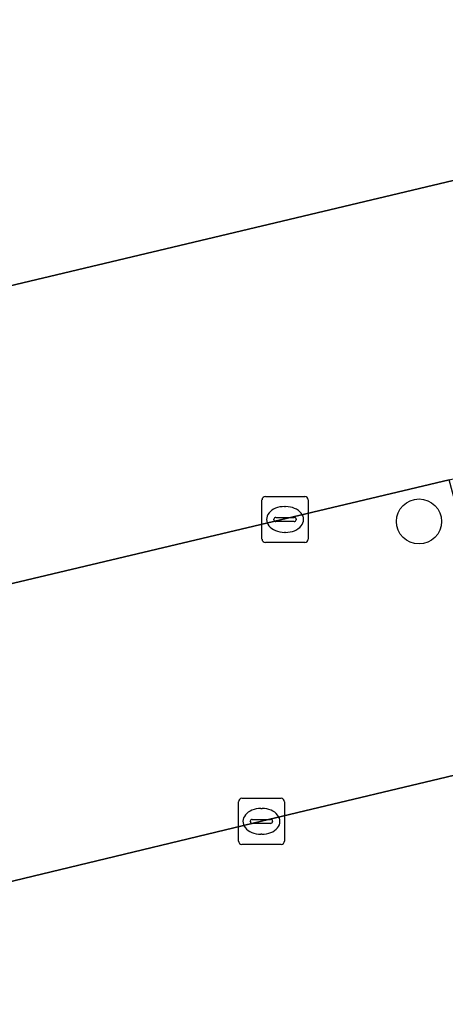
# Model space of a CAD drawing. Extents: x 158031 to 159244, y 380104 to 381214.
# Drawn here: x 158775.04 to 158784.27, y 381103.17 to 381124.49 of the extents above; entities that cross this region are included whole.
import ezdxf

# ---------------------------------------------------------------- set-up
doc = ezdxf.new("R2010")
doc.units = 0
for name, color, linetype in [('IMGEO_Boom', 7, 'Continuous'), ('IMGEO_Kolk', 7, 'Continuous'), ('IMGEO_Parkeervlak_open', 7, 'Continuous'), ('IMGEO_Rijbaan_lokaal_open', 7, 'Continuous'), ('IMGEO_Voetpad_open', 7, 'Continuous')]:
    doc.layers.add(name, color=color, linetype=linetype)

msp = doc.modelspace()

# ---------------------------------------------------------------- linework, layer by layer
at = {"layer": 'IMGEO_Boom'}
msp.add_circle((158783.698, 381113.608), 0.489, dxfattribs=at)
at = {"layer": 'IMGEO_Kolk'}
for p, q in [((158780.293, 381113.225), (158780.293, 381114.077)), ((158780.368, 381114.151), (158781.22, 381114.151)), ((158781.294, 381114.077), (158781.294, 381113.225)), ((158780.781, 381113.931), (158780.806, 381113.931)), ((158780.552, 381113.645), (158780.552, 381113.657)), ((158780.595, 381113.694), (158780.993, 381113.694)), ((158781.036, 381113.657), (158781.036, 381113.645)), ((158780.99, 381113.608), (158780.592, 381113.608)), ((158780.804, 381113.371), (158780.779, 381113.371)), ((158781.22, 381113.151), (158780.368, 381113.151)), ((158779.781, 381106.675), (158779.781, 381107.527)), ((158779.856, 381107.601), (158780.708, 381107.601)), ((158780.782, 381107.527), (158780.782, 381106.675)), ((158780.269, 381107.381), (158780.294, 381107.381)), ((158780.04, 381107.095), (158780.04, 381107.107)), ((158780.478, 381107.058), (158780.08, 381107.058)), ((158780.083, 381107.144), (158780.481, 381107.144)), ((158780.524, 381107.107), (158780.524, 381107.095)), ((158780.292, 381106.821), (158780.267, 381106.821)), ((158780.708, 381106.601), (158779.856, 381106.601))]:
    msp.add_line(p, q, dxfattribs=at)
for points in [[(158780.293, 381113.225), (158780.293, 381114.077)], [(158780.368, 381114.151), (158781.22, 381114.151)], [(158781.294, 381114.077), (158781.294, 381113.225)], [(158781.22, 381113.151), (158780.368, 381113.151)], [(158779.781, 381106.675), (158779.781, 381107.527)], [(158779.856, 381107.601), (158780.708, 381107.601)], [(158780.782, 381107.527), (158780.782, 381106.675)], [(158780.708, 381106.601), (158779.856, 381106.601)]]:
    msp.add_lwpolyline(points, dxfattribs=at)
for centre, radius, start, end in [((158780.37, 381114.075), 0.0765, 91.552, 178.448), ((158780.37, 381114.075), 0.0765, 91.552, 178.448), ((158781.218, 381114.075), 0.0765, 1.552, 88.448), ((158781.218, 381114.075), 0.0765, 1.552, 88.448), ((158780.592, 381113.654), 0.0403, 85.8775, 175.7526), ((158780.589, 381113.644), 0.0366, 178.938, 274.7102), ((158780.993, 381113.651), 0.043, 264.8664, 352.4533), ((158780.997, 381113.656), 0.0386, 1.7309, 96.639), ((158780.37, 381113.227), 0.0765, 181.552, 268.448), ((158780.37, 381113.227), 0.0765, 181.552, 268.448), ((158781.218, 381113.227), 0.0765, 271.552, 358.448), ((158781.218, 381113.227), 0.0765, 271.552, 358.448), ((158779.858, 381107.525), 0.0765, 91.552, 178.448), ((158779.858, 381107.525), 0.0765, 91.552, 178.448), ((158780.706, 381107.525), 0.0765, 1.552, 88.448), ((158780.706, 381107.525), 0.0765, 1.552, 88.448), ((158780.08, 381107.104), 0.0403, 85.8775, 175.7526), ((158780.077, 381107.094), 0.0366, 178.938, 274.7102), ((158780.481, 381107.101), 0.043, 264.8664, 352.4533), ((158780.485, 381107.106), 0.0386, 1.7309, 96.639), ((158779.858, 381106.677), 0.0765, 181.552, 268.448), ((158779.858, 381106.677), 0.0765, 181.552, 268.448), ((158780.706, 381106.677), 0.0765, 271.552, 358.448), ((158780.706, 381106.677), 0.0765, 271.552, 358.448)]:
    msp.add_arc(centre, radius, start, end, dxfattribs=at)
for centre, major_axis, ratio, start_param, end_param in [((158780.78, 381113.651), (-0.387, 0.002), 0.722429, 4.712389, 7.853982), ((158780.805, 381113.651), (-0.39, 0.002), 0.717154, 1.570796, 4.712389), ((158780.268, 381107.101), (-0.387, 0.002), 0.722429, 4.712389, 7.853982), ((158780.293, 381107.101), (-0.39, 0.002), 0.717154, 1.570796, 4.712389)]:
    msp.add_ellipse(centre, major_axis=major_axis, ratio=ratio, start_param=start_param, end_param=end_param, dxfattribs=at)
at = {"layer": 'IMGEO_Parkeervlak_open'}
msp.add_lwpolyline([(158762.941, 381115.893), (158810.972, 381127.324), (158808.656, 381137.041), (158760.651, 381125.674)], close=True, dxfattribs=at)
at = {"layer": 'IMGEO_Rijbaan_lokaal_open'}
for points in [[(158749.595, 381144.398), (158758.112, 381108.371), (158759.387, 381108.621), (158762.05, 381109.23), (158765.202, 381109.992), (158765.466, 381110.056), (158769.258, 381110.931), (158784.35, 381114.508), (158818.642, 381122.665), (158815.439, 381135.916)], [(158792.521, 381102.764), (158814.076, 381107.969), (158817.655, 381108.838), (158816.055, 381115.592), (158786.071, 381108.489), (158785.072, 381108.25), (158780.282, 381107.103), (158766.592, 381103.807), (158766.042, 381103.686), (158759.475, 381102.116)]]:
    msp.add_lwpolyline(points, dxfattribs=at)
msp.add_lwpolyline([(158808.656, 381137.041), (158810.972, 381127.324), (158762.941, 381115.893), (158760.651, 381125.674)], close=True, dxfattribs=at)
at = {"layer": 'IMGEO_Voetpad_open'}
for points in [[(158780.282, 381107.103), (158785.072, 381108.25), (158786.071, 381108.489), (158816.055, 381115.592), (158817.082, 381115.775), (158818.088, 381116.048), (158819.066, 381116.411), (158820.008, 381116.86), (158819.206, 381118.709), (158785.394, 381110.661), (158784.35, 381114.508), (158769.258, 381110.931), (158765.466, 381110.056), (158765.202, 381109.992), (158762.05, 381109.23), (158759.387, 381108.621), (158758.112, 381108.371), (158753.981, 381107.372), (158751.389, 381106.745), (158752.171, 381103.533), (158749.286, 381099.049)], [(158759.475, 381102.116), (158766.042, 381103.686), (158766.592, 381103.807), (158780.282, 381107.103)]]:
    msp.add_lwpolyline(points, dxfattribs=at)

doc.saveas('drawing.dxf')
